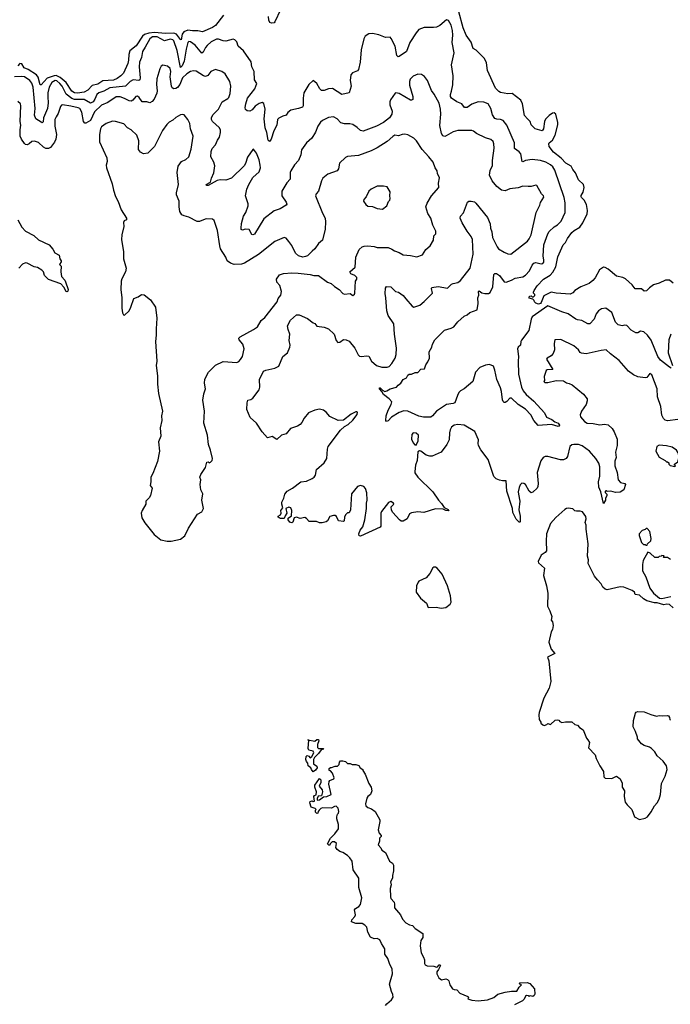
# Model space of a CAD drawing. Extents: x 2220520 to 2384350, y 721165 to 893491.
# Tile 270 of 315: x 2319464 to 2326475, y 842417 to 853021. Entities that reach past the tile are written whole.
import ezdxf

# ---------------------------------------------------------------- set-up
doc = ezdxf.new("R2010")
doc.units = 0

msp = doc.modelspace()

# ---------------------------------------------------------------- linework, layer by layer
at = {"layer": '0CON20XD'}
for points in [[(2321661, 853069), (2321573, 852957), (2321543, 852937), (2321435, 852890), (2321385, 852901), (2321325, 852901), (2321275, 852907), (2321231, 852889), (2321215, 852865), (2321205, 852806), (2321195, 852807), (2321154, 852864), (2321125, 852877), (2321034, 852874), (2320915, 852883), (2320854, 852876), (2320809, 852861), (2320787, 852843), (2320720, 852740), (2320652, 852685), (2320640, 852645), (2320637, 852585), (2320629, 852551), (2320581, 852445), (2320553, 852415), (2320513, 852387), (2320475, 852370), (2320358, 852362), (2320304, 852326), (2320245, 852311), (2320197, 852263), (2320159, 852241), (2320085, 852230), (2320054, 852235), (2320025, 852252), (2319963, 852345), (2319899, 852399), (2319855, 852419), (2319835, 852418), (2319759, 852391), (2319695, 852318), (2319685, 852319), (2319663, 852403), (2319646, 852426), (2319555, 852484), (2319513, 852503), (2319485, 852546), (2319465, 852548), (2319445, 852525)], [(2322274, 853126), (2322215, 852997), (2322205, 852989), (2322176, 852984), (2322160, 852990), (2322147, 853015), (2322145, 853055)], [(2326507, 850185), (2326465, 850217), (2326425, 850217), (2326356, 850184), (2326293, 850167), (2326250, 850135), (2326218, 850102), (2326195, 850098), (2326165, 850122), (2326095, 850124), (2326063, 850165), (2325992, 850232), (2325965, 850244), (2325895, 850258), (2325805, 850334), (2325775, 850353), (2325755, 850357), (2325712, 850328), (2325665, 850241), (2325639, 850211), (2325600, 850180), (2325510, 850145), (2325447, 850105), (2325425, 850080), (2325395, 850066), (2325244, 850076), (2325192, 850088), (2325113, 850047), (2325085, 849975), (2325075, 849964), (2325055, 849959), (2325027, 849967), (2325012, 849982), (2325008, 849998), (2324995, 850010), (2324955, 850022), (2324953, 850035), (2324962, 850045), (2324975, 850048), (2324988, 850038), (2325002, 850038), (2325015, 850050), (2325015, 850060), (2325000, 850075), (2325001, 850085), (2325007, 850105), (2325041, 850155), (2325109, 850225), (2325181, 850269), (2325209, 850301), (2325242, 850358), (2325262, 850468), (2325319, 850595), (2325345, 850623), (2325367, 850665), (2325415, 850728), (2325439, 850751), (2325502, 850788), (2325533, 850835), (2325546, 850865), (2325581, 850925), (2325584, 850965), (2325571, 851031), (2325548, 851078), (2325518, 851105), (2325514, 851115), (2325515, 851128), (2325536, 851164), (2325546, 851215), (2325540, 851245), (2325486, 851296), (2325455, 851372), (2325425, 851407), (2325407, 851445), (2325350, 851475), (2325299, 851529), (2325216, 851595), (2325169, 851655), (2325166, 851684), (2325171, 851695), (2325206, 851725), (2325233, 851777), (2325262, 851888), (2325263, 851915), (2325241, 852005), (2325225, 852019), (2325205, 852014), (2325170, 851990), (2325132, 851949), (2325118, 851925), (2325110, 851845), (2325096, 851824), (2325018, 851845), (2324975, 851890), (2324964, 851924), (2324938, 851955), (2324905, 851990), (2324884, 852115), (2324863, 852153), (2324770, 852225), (2324725, 852222), (2324647, 852237), (2324627, 852247), (2324590, 852285), (2324506, 852475), (2324494, 852555), (2324474, 852605), (2324382, 852692), (2324351, 852711), (2324328, 852778), (2324275, 852855), (2324244, 852934), (2324196, 853105)], [(2324635, 850265), (2324685, 850199), (2324705, 850196), (2324764, 850216), (2324805, 850239), (2324885, 850253), (2324915, 850268), (2324959, 850315), (2324985, 850377), (2325005, 850399), (2325025, 850406), (2325085, 850391), (2325103, 850397), (2325111, 850409), (2325113, 850435), (2325104, 850475), (2325113, 850595), (2325155, 850715), (2325171, 850739), (2325225, 850791), (2325259, 850811), (2325299, 850851), (2325342, 850945), (2325342, 851048), (2325332, 851105), (2325231, 851401), (2325210, 851435), (2325185, 851459), (2325135, 851486), (2325076, 851506), (2324985, 851515), (2324915, 851505), (2324885, 851492), (2324878, 851495), (2324863, 851575), (2324845, 851599), (2324797, 851635), (2324796, 851695), (2324715, 851886), (2324675, 851937), (2324646, 851946), (2324605, 851949), (2324585, 851958), (2324558, 851998), (2324542, 852065), (2324514, 852114), (2324465, 852134), (2324403, 852137), (2324337, 852113), (2324285, 852077), (2324257, 852077), (2324230, 852115), (2324175, 852136), (2324116, 852175), (2324105, 852195), (2324105, 852215), (2324117, 852253), (2324132, 852318), (2324135, 852415), (2324117, 852535), (2324147, 852665), (2324124, 852775), (2324132, 852855), (2324129, 852905), (2324115, 852962), (2324085, 853013), (2324065, 853018), (2323990, 852960), (2323955, 852942), (2323925, 852937), (2323822, 852938), (2323765, 852915), (2323735, 852881), (2323667, 852775), (2323631, 852679), (2323555, 852624), (2323542, 852622), (2323528, 852635), (2323511, 852735), (2323467, 852817), (2323455, 852833), (2323405, 852831), (2323335, 852858), (2323265, 852871), (2323225, 852868), (2323188, 852845), (2323174, 852815), (2323142, 852695), (2323134, 852565), (2323116, 852485), (2323105, 852471), (2323051, 852449), (2323033, 852427), (2323024, 852365), (2323036, 852305), (2323015, 852232), (2322934, 852214), (2322835, 852280), (2322790, 852275), (2322745, 852257), (2322715, 852260), (2322700, 852275), (2322667, 852335), (2322625, 852367), (2322579, 852325), (2322526, 852235), (2322518, 852175), (2322519, 852095), (2322510, 852080), (2322470, 852065), (2322385, 852047), (2322355, 852022), (2322335, 851992), (2322301, 851981), (2322255, 851960), (2322242, 851948), (2322236, 851885), (2322203, 851825), (2322174, 851736), (2322155, 851710), (2322141, 851725), (2322126, 851805), (2322108, 851855), (2322098, 851955), (2322109, 852059), (2322095, 852117), (2322075, 852128), (2322045, 852120), (2322001, 852089), (2321969, 852051), (2321945, 852036), (2321915, 852039), (2321898, 852055), (2321892, 852075), (2321899, 852115), (2321920, 852175), (2321996, 852275), (2322020, 852335), (2321994, 852375), (2321989, 852465), (2321966, 852515), (2321958, 852568), (2321875, 852685), (2321819, 852735), (2321803, 852783), (2321781, 852805), (2321765, 852812), (2321685, 852791), (2321655, 852793), (2321605, 852811), (2321585, 852810), (2321527, 852783), (2321485, 852745), (2321467, 852723), (2321440, 852670), (2321425, 852662), (2321355, 852746), (2321305, 852782), (2321285, 852787), (2321275, 852774), (2321258, 852705), (2321237, 852575), (2321215, 852525), (2321195, 852506), (2321161, 852691), (2321125, 852793), (2321115, 852806), (2321085, 852811), (2321025, 852795), (2320945, 852836), (2320895, 852835), (2320865, 852815), (2320816, 852726), (2320788, 852679), (2320778, 852615), (2320755, 852565), (2320753, 852515), (2320761, 852395), (2320757, 852373), (2320749, 852365), (2320685, 852375), (2320655, 852357), (2320605, 852305), (2320435, 852286), (2320370, 852250), (2320315, 852235), (2320295, 852215), (2320275, 852164), (2320256, 852135), (2320225, 852122), (2320160, 852160), (2320055, 852163), (2320025, 852171), (2319965, 852218), (2319920, 852305), (2319896, 852335), (2319865, 852361), (2319845, 852365), (2319810, 852345), (2319781, 852295), (2319766, 852235), (2319768, 852192), (2319770, 852125), (2319764, 852065), (2319722, 851965), (2319715, 851920), (2319705, 851912), (2319695, 851916), (2319636, 851955), (2319622, 851992), (2319631, 852065), (2319610, 852295), (2319595, 852336), (2319574, 852365), (2319515, 852405), (2319485, 852410), (2319407, 852407)], [(2322965, 848641), (2323005, 848661), (2323055, 848708), (2323100, 848770), (2323103, 848793), (2323098, 848798), (2323085, 848799), (2323035, 848771), (2322955, 848707), (2322895, 848703), (2322805, 848747), (2322765, 848795), (2322739, 848815), (2322693, 848827), (2322644, 848815), (2322575, 848786), (2322529, 848731), (2322505, 848683), (2322485, 848661), (2322458, 848645), (2322382, 848618), (2322335, 848560), (2322284, 848546), (2322235, 848498), (2322185, 848532), (2322135, 848517), (2322075, 848583), (2322016, 848676), (2321949, 848735), (2321912, 848822), (2321914, 848896), (2321923, 848925), (2321955, 848930), (2321975, 848944), (2322045, 849033), (2322052, 849065), (2322048, 849145), (2322090, 849235), (2322115, 849246), (2322212, 849268), (2322255, 849291), (2322300, 849395), (2322351, 849435), (2322376, 849495), (2322378, 849515), (2322367, 849565), (2322376, 849635), (2322356, 849686), (2322350, 849725), (2322382, 849785), (2322445, 849843), (2322475, 849843), (2322565, 849802), (2322625, 849758), (2322645, 849750), (2322665, 849720), (2322745, 849711), (2322793, 849693), (2322854, 849635), (2322876, 849565), (2322893, 849545), (2322915, 849548), (2322955, 849577), (2322982, 849572), (2323015, 849560), (2323076, 849485), (2323111, 849411), (2323125, 849398), (2323145, 849392), (2323205, 849401), (2323227, 849397), (2323255, 849344), (2323308, 849295), (2323368, 849278), (2323425, 849280), (2323445, 849287), (2323475, 849318), (2323510, 849375), (2323520, 849415), (2323525, 849485), (2323502, 849635), (2323496, 849745), (2323435, 849835), (2323419, 849885), (2323410, 850025), (2323402, 850072), (2323405, 850130), (2323415, 850148), (2323462, 850145), (2323513, 850095), (2323545, 850087), (2323595, 850051), (2323625, 850016), (2323695, 849937), (2323712, 849925), (2323775, 849946), (2323824, 849985), (2323912, 850075), (2323900, 850125), (2323905, 850138), (2323973, 850146), (2324075, 850131), (2324118, 850172), (2324135, 850181), (2324185, 850192), (2324215, 850212), (2324319, 850345), (2324352, 850495), (2324344, 850654), (2324330, 850685), (2324285, 850745), (2324231, 850835), (2324210, 850885), (2324215, 850906), (2324248, 850942), (2324288, 851055), (2324305, 851068), (2324328, 851068), (2324365, 851058), (2324381, 851045), (2324505, 850891), (2324533, 850823), (2324537, 850775), (2324552, 850735), (2324558, 850675), (2324608, 850575), (2324625, 850554), (2324685, 850519), (2324725, 850499), (2324755, 850496), (2324935, 850635), (2324955, 850661), (2324976, 850705), (2325029, 850945), (2325069, 851025), (2325076, 851054), (2325112, 851108), (2325107, 851125), (2325086, 851146), (2325036, 851236), (2325025, 851240), (2324975, 851223), (2324945, 851226), (2324885, 851229), (2324835, 851210), (2324745, 851201), (2324695, 851178), (2324655, 851184), (2324605, 851225), (2324555, 851285), (2324526, 851345), (2324535, 851398), (2324558, 851452), (2324558, 851505), (2324576, 851636), (2324574, 851685), (2324565, 851711), (2324542, 851732), (2324485, 851750), (2324385, 851794), (2324355, 851822), (2324337, 851827), (2324185, 851829), (2324134, 851815), (2324061, 851769), (2324045, 851764), (2324025, 851769), (2324008, 851795), (2323991, 851881), (2324004, 852004), (2323999, 852059), (2323983, 852123), (2323929, 852219), (2323900, 852260), (2323857, 852365), (2323828, 852408), (2323795, 852430), (2323754, 852436), (2323705, 852414), (2323671, 852379), (2323663, 852355), (2323663, 852315), (2323700, 852195), (2323699, 852161), (2323686, 852154), (2323675, 852156), (2323555, 852225), (2323516, 852234), (2323510, 852230), (2323461, 852159), (2323452, 852138), (2323454, 852104), (2323477, 852035), (2323475, 852005), (2323449, 851965), (2323386, 851915), (2323310, 851875), (2323165, 851819), (2323135, 851828), (2323101, 851861), (2323055, 851891), (2323020, 851900), (2322965, 851899), (2322925, 851911), (2322885, 851954), (2322845, 851974), (2322793, 851967), (2322726, 851934), (2322705, 851916), (2322675, 851873), (2322651, 851809), (2322613, 851747), (2322554, 851696), (2322502, 851618), (2322494, 851565), (2322469, 851505), (2322425, 851458), (2322386, 851395), (2322380, 851375), (2322379, 851305), (2322342, 851265), (2322288, 851175), (2322288, 851125), (2322337, 851055), (2322342, 851035), (2322337, 851023), (2322269, 850985), (2322205, 850964), (2322096, 850875), (2321995, 850711), (2321977, 850703), (2321965, 850709), (2321935, 850762), (2321895, 850766), (2321864, 850754), (2321852, 850762), (2321849, 850775), (2321854, 850825), (2321876, 850904), (2321899, 850945), (2321925, 851015), (2321925, 851037), (2321897, 851125), (2321913, 851195), (2321933, 851245), (2321977, 851323), (2322045, 851384), (2322058, 851425), (2322057, 851455), (2322043, 851513), (2322015, 851583), (2321995, 851613), (2321985, 851628), (2321975, 851622), (2321919, 851541), (2321897, 851473), (2321881, 851449), (2321745, 851314), (2321685, 851292), (2321625, 851296), (2321591, 851291), (2321495, 851236), (2321480, 851235), (2321474, 851245), (2321520, 851270), (2321531, 851315), (2321557, 851373), (2321567, 851447), (2321556, 851486), (2321523, 851545), (2321528, 851602), (2321539, 851635), (2321574, 851675), (2321594, 851725), (2321618, 851755), (2321629, 851805), (2321626, 851835), (2321615, 851861), (2321541, 851925), (2321530, 851945), (2321530, 851965), (2321544, 851996), (2321605, 852056), (2321645, 852136), (2321705, 852171), (2321718, 852185), (2321731, 852225), (2321739, 852305), (2321728, 852355), (2321677, 852437), (2321643, 852463), (2321575, 852484), (2321525, 852462), (2321490, 852420), (2321465, 852411), (2321444, 852415), (2321365, 852466), (2321335, 852470), (2321305, 852462), (2321265, 852438), (2321218, 852395), (2321189, 852325), (2321165, 852292), (2321145, 852279), (2321125, 852275), (2321107, 852287), (2321101, 852305), (2321085, 852405), (2321091, 852465), (2321085, 852494), (2321055, 852521), (2321005, 852531), (2320990, 852520), (2320975, 852492), (2320942, 852385), (2320937, 852325), (2320946, 852255), (2320941, 852229), (2320913, 852167), (2320890, 852140), (2320865, 852127), (2320835, 852137), (2320785, 852137), (2320751, 852185), (2320735, 852197), (2320715, 852194), (2320682, 852155), (2320665, 852144), (2320645, 852147), (2320594, 852174), (2320545, 852191), (2320505, 852190), (2320415, 852129), (2320345, 852100), (2320271, 852029), (2320225, 851934), (2320175, 851906), (2320165, 851906), (2320150, 851925), (2320132, 852025), (2320113, 852063), (2320093, 852073), (2320015, 852089), (2319926, 852104), (2319915, 852101), (2319904, 852086), (2319879, 852011), (2319855, 851975), (2319843, 851945), (2319842, 851875), (2319860, 851785), (2319852, 851735), (2319838, 851702), (2319794, 851646), (2319775, 851633), (2319745, 851635), (2319720, 851650), (2319665, 851699), (2319625, 851714), (2319595, 851709), (2319567, 851683), (2319545, 851674), (2319528, 851678), (2319515, 851689), (2319483, 851733), (2319469, 851765), (2319467, 851835), (2319475, 851885), (2319470, 851925), (2319476, 852095), (2319472, 852115), (2319445, 852139)], [(2321095, 847404), (2321195, 847427), (2321245, 847463), (2321284, 847545), (2321380, 847695), (2321425, 847721), (2321446, 847755), (2321426, 847845), (2321436, 847914), (2321416, 847956), (2321410, 848015), (2321414, 848065), (2321406, 848095), (2321415, 848122), (2321465, 848200), (2321482, 848255), (2321495, 848258), (2321505, 848250), (2321520, 848255), (2321537, 848273), (2321540, 848295), (2321520, 848385), (2321499, 848445), (2321487, 848545), (2321448, 848675), (2321454, 848806), (2321436, 848925), (2321448, 848992), (2321466, 849046), (2321454, 849105), (2321460, 849150), (2321500, 849225), (2321575, 849301), (2321655, 849339), (2321805, 849330), (2321825, 849339), (2321845, 849360), (2321866, 849395), (2321884, 849475), (2321868, 849528), (2321830, 849575), (2321825, 849590), (2321838, 849605), (2321985, 849684), (2322026, 849715), (2322067, 849783), (2322105, 849815), (2322237, 849983), (2322250, 850020), (2322277, 850055), (2322286, 850095), (2322268, 850158), (2322234, 850195), (2322232, 850225), (2322265, 850274), (2322305, 850286), (2322395, 850294), (2322465, 850292), (2322595, 850278), (2322635, 850266), (2322685, 850266), (2322781, 850195), (2322820, 850180), (2322855, 850149), (2322907, 850117), (2322945, 850073), (2322965, 850066), (2323025, 850072), (2323055, 850051), (2323073, 850065), (2323076, 850075), (2323084, 850205), (2323097, 850225), (2323098, 850245), (2323077, 850265), (2323031, 850285), (2323023, 850305), (2323078, 850355), (2323088, 850462), (2323123, 850545), (2323154, 850575), (2323175, 850583), (2323215, 850586), (2323285, 850579), (2323317, 850567), (2323435, 850568), (2323475, 850551), (2323502, 850532), (2323555, 850514), (2323595, 850488), (2323675, 850480), (2323745, 850466), (2323805, 850488), (2323842, 850545), (2323886, 850584), (2323922, 850645), (2323928, 850695), (2323948, 850715), (2323947, 850745), (2323917, 850807), (2323893, 850883), (2323863, 850935), (2323842, 851005), (2323854, 851045), (2323901, 851125), (2323979, 851215), (2323978, 851262), (2323988, 851318), (2323966, 851365), (2323962, 851395), (2323941, 851425), (2323918, 851485), (2323874, 851545), (2323802, 851622), (2323739, 851715), (2323710, 851745), (2323645, 851781), (2323615, 851789), (2323585, 851786), (2323545, 851771), (2323505, 851779), (2323486, 851764), (2323425, 851711), (2323315, 851642), (2323251, 851609), (2323115, 851560), (2322995, 851546), (2322975, 851536), (2322910, 851475), (2322900, 851415), (2322886, 851394), (2322785, 851358), (2322732, 851315), (2322716, 851285), (2322684, 851175), (2322659, 851145), (2322651, 851125), (2322727, 850937), (2322754, 850885), (2322761, 850845), (2322757, 850765), (2322726, 850645), (2322685, 850611), (2322645, 850554), (2322615, 850528), (2322565, 850479), (2322545, 850469), (2322515, 850465), (2322469, 850479), (2322436, 850505), (2322395, 850591), (2322365, 850633), (2322335, 850667), (2322315, 850676), (2322215, 850634), (2322038, 850492), (2321885, 850399), (2321855, 850387), (2321774, 850386), (2321735, 850400), (2321699, 850425), (2321684, 850465), (2321628, 850555), (2321619, 850585), (2321595, 850752), (2321560, 850860), (2321542, 850872), (2321475, 850876), (2321445, 850867), (2321402, 850848), (2321375, 850848), (2321285, 850896), (2321235, 850909), (2321211, 850921), (2321191, 850955), (2321183, 851005), (2321184, 851065), (2321152, 851135), (2321152, 851155), (2321175, 851245), (2321160, 851375), (2321170, 851445), (2321206, 851494), (2321255, 851517), (2321286, 851544), (2321311, 851625), (2321332, 851765), (2321303, 851845), (2321298, 851905), (2321277, 851947), (2321236, 851996), (2321215, 852001), (2321195, 851996), (2321145, 851968), (2321115, 851938), (2321075, 851916), (2321048, 851892), (2321003, 851827), (2320915, 851654), (2320845, 851583), (2320797, 851577), (2320765, 851593), (2320745, 851622), (2320747, 851715), (2320727, 851777), (2320665, 851834), (2320625, 851855), (2320585, 851900), (2320495, 851926), (2320465, 851928), (2320395, 851904), (2320345, 851869), (2320335, 851845), (2320324, 851786), (2320325, 851705), (2320401, 851535), (2320406, 851495), (2320394, 851455), (2320400, 851425), (2320462, 851252), (2320476, 851185), (2320496, 851116), (2320524, 851064), (2320556, 850975), (2320616, 850884), (2320613, 850867), (2320588, 850855), (2320582, 850838), (2320586, 850795), (2320566, 850705), (2320562, 850655), (2320581, 850521), (2320584, 850445), (2320611, 850345), (2320604, 850306), (2320565, 850232), (2320558, 850205), (2320552, 850115), (2320566, 850025), (2320564, 849915), (2320570, 849865), (2320581, 849841), (2320592, 849838), (2320642, 849885), (2320663, 849925), (2320695, 850018), (2320740, 850035), (2320778, 850062), (2320805, 850058), (2320873, 850003), (2320927, 849925), (2320942, 849805), (2320935, 849690), (2320936, 849625), (2320926, 849556), (2320941, 849345), (2320936, 849295), (2320948, 849185), (2320949, 849095), (2320961, 848995), (2321001, 848805), (2320992, 848755), (2320994, 848705), (2320976, 848624), (2320984, 848535), (2320958, 848475), (2320971, 848375), (2320947, 848263), (2320898, 848132), (2320877, 848095), (2320876, 848045), (2320868, 848005), (2320890, 847975), (2320872, 847895), (2320859, 847871), (2320822, 847835), (2320822, 847805), (2320783, 847735), (2320774, 847705), (2320780, 847655), (2320813, 847603), (2320914, 847475), (2320985, 847419), (2321054, 847404), (2321095, 847404)], [(2323375, 850982), (2323422, 851015), (2323438, 851062), (2323452, 851078), (2323458, 851095), (2323452, 851125), (2323456, 851166), (2323425, 851220), (2323385, 851228), (2323315, 851228), (2323253, 851197), (2323227, 851175), (2323198, 851112), (2323173, 851085), (2323168, 851068), (2323195, 851030), (2323215, 851012), (2323265, 851010), (2323316, 850986), (2323375, 850982)], [(2319443, 850865), (2319487, 850785), (2319525, 850745), (2319615, 850696), (2319665, 850651), (2319780, 850595), (2319820, 850550), (2319841, 850511), (2319890, 850485), (2319896, 850446), (2319910, 850425), (2319912, 850415), (2319892, 850385), (2319910, 850365), (2319906, 850306), (2319914, 850255), (2319951, 850215), (2319959, 850199), (2319986, 850116), (2319984, 850096), (2319975, 850091), (2319964, 850095), (2319938, 850139), (2319906, 850176), (2319775, 850223), (2319732, 850265), (2319719, 850305), (2319701, 850325), (2319655, 850352), (2319621, 850361), (2319545, 850398), (2319525, 850401), (2319495, 850388), (2319455, 850346)], [(2326485, 849269), (2326465, 849278), (2326368, 849355), (2326342, 849395), (2326269, 849569), (2326231, 849625), (2326189, 849659), (2326155, 849666), (2326125, 849647), (2326105, 849648), (2326055, 849676), (2326005, 849727), (2325985, 849730), (2325955, 849724), (2325915, 849736), (2325884, 849765), (2325845, 849867), (2325780, 849915), (2325735, 849906), (2325701, 849885), (2325678, 849852), (2325654, 849796), (2325607, 849745), (2325585, 849744), (2325523, 849783), (2325475, 849788), (2325456, 849795), (2325375, 849853), (2325305, 849874), (2325155, 849941), (2324985, 849820), (2324975, 849795), (2324952, 849675), (2324872, 849568), (2324866, 849554), (2324862, 849515), (2324836, 849495), (2324829, 849475), (2324841, 849395), (2324837, 849345), (2324840, 849205), (2324872, 849065), (2324889, 849025), (2324923, 848983), (2325005, 848914), (2325118, 848788), (2325142, 848742), (2325200, 848715), (2325230, 848690), (2325265, 848674), (2325280, 848655), (2325278, 848645), (2325265, 848639), (2325195, 848663), (2325050, 848650), (2325005, 848705), (2324972, 848765), (2324915, 848826), (2324835, 848875), (2324765, 848944), (2324745, 848946), (2324715, 848910), (2324695, 848898), (2324685, 848898), (2324675, 848908), (2324666, 848926), (2324656, 849015), (2324646, 849056), (2324605, 849145), (2324586, 849246), (2324569, 849289), (2324525, 849306), (2324485, 849302), (2324423, 849277), (2324376, 849226), (2324348, 849125), (2324255, 849045), (2324215, 849023), (2324197, 849005), (2324181, 848975), (2324154, 848896), (2324135, 848888), (2324065, 848878), (2323956, 848804), (2323914, 848756), (2323895, 848742), (2323815, 848742), (2323765, 848751), (2323645, 848805), (2323605, 848807), (2323555, 848792), (2323469, 848741), (2323435, 848701), (2323415, 848694), (2323409, 848705), (2323413, 848755), (2323434, 848815), (2323467, 848875), (2323473, 848905), (2323445, 848939), (2323384, 848985), (2323368, 849018), (2323340, 849045), (2323340, 849055), (2323350, 849055), (2323372, 849032), (2323398, 849018), (2323420, 849025), (2323455, 849044), (2323525, 849062), (2323542, 849085), (2323570, 849105), (2323597, 849145), (2323632, 849165), (2323645, 849192), (2323662, 849205), (2323685, 849202), (2323725, 849223), (2323755, 849222), (2323785, 849258), (2323825, 849262), (2323840, 849305), (2323861, 849335), (2323879, 849375), (2323878, 849445), (2323906, 849495), (2323914, 849526), (2323938, 849572), (2324043, 849677), (2324115, 849700), (2324141, 849715), (2324184, 849766), (2324252, 849828), (2324285, 849844), (2324315, 849869), (2324394, 849895), (2324404, 849965), (2324401, 850025), (2324411, 850055), (2324410, 850095), (2324415, 850100), (2324445, 850078), (2324476, 850074), (2324515, 850072), (2324535, 850082), (2324561, 850145), (2324575, 850278), (2324584, 850286), (2324601, 850289), (2324635, 850265)], [(2326555, 848715), (2326445, 848702), (2326419, 848709), (2326402, 848725), (2326385, 848763), (2326375, 848855), (2326338, 848958), (2326332, 849045), (2326275, 849197), (2326255, 849212), (2326221, 849169), (2326205, 849164), (2326125, 849176), (2326080, 849195), (2326026, 849235), (2325925, 849349), (2325831, 849421), (2325785, 849466), (2325730, 849460), (2325567, 849423), (2325518, 849428), (2325505, 849437), (2325487, 849467), (2325435, 849508), (2325295, 849578), (2325230, 849575), (2325224, 849534), (2325226, 849465), (2325214, 849425), (2325190, 849400), (2325148, 849375), (2325140, 849365), (2325208, 849252), (2325149, 849251), (2325136, 849244), (2325115, 849180), (2325120, 849135), (2325113, 849123), (2325124, 849114), (2325154, 849114), (2325245, 849134), (2325325, 849131), (2325355, 849110), (2325385, 849104), (2325417, 849087), (2325539, 848989), (2325578, 848938), (2325580, 848915), (2325567, 848875), (2325520, 848805), (2325504, 848765), (2325507, 848745), (2325549, 848695), (2325580, 848675), (2325645, 848672), (2325715, 848657), (2325765, 848666), (2325805, 848656), (2325848, 848618), (2325872, 848582), (2325901, 848505), (2325903, 848435), (2325886, 848365), (2325892, 848305), (2325879, 848265), (2325879, 848215), (2325902, 848145), (2325914, 848065), (2325938, 848038), (2325985, 848026), (2325991, 848015), (2325973, 847957), (2325935, 847934), (2325885, 847930), (2325835, 847943), (2325795, 847940), (2325785, 847947), (2325772, 847945), (2325775, 847930), (2325792, 847912), (2325792, 847895), (2325778, 847865), (2325776, 847845), (2325755, 847810), (2325726, 847936), (2325704, 847985), (2325702, 848045), (2325716, 848105), (2325715, 848205), (2325705, 848245), (2325673, 848295), (2325605, 848374), (2325525, 848432), (2325485, 848447), (2325435, 848447), (2325415, 848442), (2325394, 848425), (2325366, 848315), (2325352, 848295), (2325325, 848279), (2325291, 848279), (2325155, 848316), (2325128, 848315), (2325104, 848305), (2325080, 848270), (2325039, 848145), (2325052, 848025), (2325048, 847995), (2325039, 847975), (2324995, 847932), (2324975, 847926), (2324955, 847944), (2324915, 848014), (2324895, 848026), (2324875, 848028), (2324857, 848013), (2324845, 847982), (2324837, 847935), (2324840, 847910), (2324852, 847835), (2324843, 847743), (2324857, 847675), (2324856, 847614), (2324852, 847608), (2324845, 847608), (2324815, 847641), (2324777, 847715), (2324773, 847755), (2324713, 847943), (2324707, 848055), (2324666, 848054), (2324635, 848060), (2324600, 848075), (2324573, 848103), (2324511, 848285), (2324435, 848387), (2324410, 848435), (2324406, 848455), (2324410, 848495), (2324370, 848585), (2324254, 848654), (2324185, 848662), (2324147, 848653), (2324117, 848633), (2324103, 848605), (2324095, 848570), (2324093, 848495), (2324067, 848445), (2324005, 848364), (2323908, 848322), (2323885, 848319), (2323845, 848332), (2323785, 848374), (2323774, 848376), (2323754, 848366), (2323747, 848275), (2323730, 848225), (2323721, 848155), (2323722, 848142), (2323754, 848095), (2323915, 847936), (2323976, 847845), (2324010, 847810), (2324038, 847768), (2324082, 847745), (2324088, 847732), (2324055, 847734), (2324028, 847748), (2323946, 847754), (2323820, 847715), (2323755, 847719), (2323685, 847711), (2323665, 847699), (2323638, 847645), (2323595, 847620), (2323575, 847622), (2323556, 847635), (2323485, 847713), (2323470, 847740), (2323466, 847774), (2323495, 847802), (2323493, 847815), (2323465, 847832), (2323437, 847823), (2323362, 847725), (2323354, 847705), (2323354, 847566), (2323348, 847555), (2323135, 847458), (2323121, 847461), (2323119, 847485), (2323134, 847525), (2323160, 847560), (2323184, 847635), (2323200, 847755), (2323200, 847815), (2323208, 847845), (2323206, 847926), (2323192, 847972), (2323173, 847995), (2323135, 848006), (2323105, 847994), (2323040, 847915), (2323029, 847741), (2323015, 847710), (2322995, 847710), (2322975, 847690), (2322963, 847665), (2322962, 847625), (2322955, 847618), (2322900, 847625), (2322879, 847669), (2322865, 847680), (2322845, 847681), (2322805, 847670), (2322780, 847625), (2322765, 847612), (2322725, 847602), (2322696, 847604), (2322664, 847616), (2322585, 847618), (2322555, 847648), (2322535, 847659), (2322485, 847650), (2322445, 847662), (2322422, 847655), (2322409, 847611), (2322395, 847603), (2322375, 847608), (2322358, 847635), (2322358, 847652), (2322392, 847678), (2322396, 847734), (2322384, 847764), (2322365, 847770), (2322332, 847755), (2322342, 847705), (2322323, 847677), (2322315, 847650), (2322275, 847648), (2322260, 847655), (2322250, 847665), (2322250, 847675), (2322275, 847690), (2322280, 847705), (2322277, 847735), (2322300, 847765), (2322287, 847803), (2322289, 847825), (2322312, 847868), (2322320, 847910), (2322346, 847944), (2322404, 847976), (2322495, 848044), (2322555, 848052), (2322615, 848079), (2322636, 848095), (2322650, 848115), (2322663, 848177), (2322745, 848249), (2322774, 848295), (2322780, 848395), (2322787, 848425), (2322921, 848599), (2322965, 848641)], [(2326481, 849635), (2326460, 849575), (2326454, 849435), (2326500, 849295)], [(2323735, 848438), (2323758, 848485), (2323760, 848545), (2323735, 848567), (2323705, 848572), (2323688, 848555), (2323687, 848505), (2323704, 848465), (2323722, 848442), (2323735, 848438)], [(2326525, 848210), (2326530, 848215), (2326520, 848225), (2326520, 848235), (2326555, 848260), (2326571, 848315), (2326560, 848355), (2326541, 848385), (2326497, 848417), (2326435, 848430), (2326355, 848437), (2326330, 848425), (2326318, 848375), (2326355, 848310), (2326420, 848275), (2326435, 848260), (2326445, 848260), (2326458, 848248), (2326460, 848235), (2326475, 848218), (2326525, 848210)], [(2326506, 846686), (2326465, 846722), (2326437, 846727), (2326405, 846718), (2326335, 846740), (2326305, 846740), (2326221, 846761), (2326185, 846784), (2326145, 846823), (2326095, 846832), (2326088, 846855), (2326065, 846873), (2325975, 846911), (2325934, 846914), (2325795, 846880), (2325775, 846887), (2325748, 846908), (2325729, 846945), (2325692, 846988), (2325657, 847027), (2325591, 847165), (2325592, 847205), (2325583, 847245), (2325591, 847375), (2325568, 847535), (2325567, 847577), (2325556, 847605), (2325568, 847645), (2325565, 847672), (2325530, 847720), (2325505, 847727), (2325465, 847727), (2325445, 847733), (2325425, 847752), (2325375, 847760), (2325355, 847757), (2325337, 847745), (2325242, 847658), (2325184, 847595), (2325142, 847485), (2325137, 847405), (2325140, 847300), (2325128, 847282), (2325085, 847255), (2325052, 847185), (2325055, 847172), (2325119, 847115), (2325110, 847035), (2325142, 846922), (2325154, 846844), (2325153, 846705), (2325178, 846655), (2325197, 846595), (2325192, 846555), (2325207, 846537), (2325213, 846495), (2325207, 846455), (2325191, 846429), (2325166, 846316), (2325192, 846242), (2325232, 846195), (2325152, 846155), (2325166, 846116), (2325189, 845895), (2325168, 845822), (2325114, 845715), (2325061, 845559), (2325057, 845535), (2325063, 845483), (2325080, 845455), (2325080, 845445), (2325100, 845425), (2325115, 845420), (2325145, 845430), (2325155, 845440), (2325185, 845430), (2325234, 845476), (2325255, 845482), (2325275, 845478), (2325285, 845462), (2325305, 845452), (2325345, 845460), (2325415, 845458), (2325445, 845430), (2325475, 845422), (2325497, 845397), (2325535, 845373), (2325572, 845282), (2325586, 845266), (2325603, 845235), (2325595, 845180), (2325664, 845104), (2325676, 845065), (2325717, 844985), (2325756, 844925), (2325760, 844865), (2325775, 844852), (2325845, 844850), (2325895, 844874), (2325936, 844846), (2325955, 844800), (2325956, 844755), (2325980, 844715), (2325979, 844655), (2325990, 844595), (2326010, 844565), (2326061, 844515), (2326088, 844435), (2326145, 844408), (2326205, 844421), (2326230, 844435), (2326270, 844490), (2326306, 844554), (2326334, 844585), (2326356, 844625), (2326370, 844675), (2326380, 844795), (2326421, 844875), (2326440, 844945), (2326434, 844984), (2326397, 845035), (2326334, 845094), (2326308, 845135), (2326273, 845173), (2326250, 845185), (2326195, 845204), (2326165, 845223), (2326120, 845275), (2326120, 845295), (2326100, 845355), (2326074, 845405), (2326077, 845475), (2326099, 845551), (2326107, 845563), (2326125, 845570), (2326195, 845566), (2326265, 845537), (2326325, 845520), (2326355, 845528), (2326395, 845522), (2326445, 845528), (2326455, 845522), (2326468, 845505), (2326470, 845485), (2326478, 845478)], [(2326225, 847360), (2326230, 847375), (2326265, 847408), (2326269, 847435), (2326255, 847510), (2326225, 847540), (2326215, 847540), (2326205, 847530), (2326171, 847519), (2326140, 847485), (2326140, 847465), (2326165, 847390), (2326185, 847370), (2326205, 847370), (2326212, 847362), (2326225, 847360)], [(2326476, 847206), (2326445, 847230), (2326405, 847230), (2326400, 847235), (2326408, 847248), (2326385, 847250), (2326378, 847242), (2326355, 847240), (2326345, 847230), (2326308, 847228), (2326260, 847275), (2326232, 847288), (2326184, 847195), (2326176, 847155), (2326176, 847085), (2326210, 847020), (2326255, 846900), (2326295, 846843), (2326358, 846792), (2326385, 846788), (2326480, 846810)], [(2324005, 846683), (2324055, 846692), (2324102, 846725), (2324113, 846747), (2324108, 846815), (2324073, 846923), (2324015, 847048), (2323962, 847115), (2323945, 847123), (2323927, 847123), (2323915, 847118), (2323883, 847055), (2323845, 847010), (2323766, 846974), (2323758, 846962), (2323741, 846925), (2323738, 846855), (2323782, 846792), (2323848, 846738), (2323865, 846690), (2323953, 846693), (2324005, 846683)], [(2322625, 844922), (2322608, 844945), (2322602, 844962), (2322572, 844985), (2322570, 845015), (2322555, 845030), (2322547, 845055), (2322552, 845085), (2322562, 845098), (2322579, 845089), (2322595, 845070), (2322613, 845087), (2322632, 845125), (2322625, 845142), (2322580, 845155), (2322572, 845172), (2322580, 845260), (2322570, 845265), (2322645, 845250), (2322665, 845270), (2322685, 845270), (2322688, 845255), (2322672, 845215), (2322673, 845183), (2322685, 845170), (2322735, 845170), (2322740, 845165), (2322712, 845158), (2322683, 845117), (2322640, 845075), (2322630, 845055), (2322630, 845005), (2322665, 844982), (2322670, 844965), (2322653, 844937), (2322625, 844922)], [(2323406, 842404), (2323419, 842421), (2323471, 842465), (2323489, 842495), (2323485, 842522), (2323469, 842555), (2323448, 842635), (2323482, 842745), (2323479, 842795), (2323448, 842855), (2323430, 842910), (2323397, 842955), (2323400, 843015), (2323362, 843072), (2323345, 843112), (2323317, 843127), (2323285, 843123), (2323245, 843138), (2323217, 843195), (2323205, 843248), (2323185, 843270), (2323155, 843286), (2323085, 843288), (2323040, 843305), (2323042, 843325), (2323075, 843362), (2323082, 843382), (2323072, 843435), (2323081, 843449), (2323120, 843470), (2323135, 843492), (2323150, 843565), (2323119, 843675), (2323118, 843775), (2323059, 843865), (2323048, 843958), (2323023, 843995), (2322998, 844018), (2322945, 844053), (2322915, 844062), (2322884, 844084), (2322872, 844105), (2322877, 844147), (2322857, 844167), (2322830, 844165), (2322810, 844145), (2322805, 844130), (2322795, 844130), (2322780, 844145), (2322812, 844205), (2322859, 844251), (2322898, 844305), (2322898, 844355), (2322882, 844415), (2322883, 844437), (2322890, 844465), (2322900, 844475), (2322902, 844495), (2322895, 844530), (2322875, 844550), (2322855, 844548), (2322825, 844530), (2322728, 844532), (2322710, 844525), (2322692, 844508), (2322680, 844495), (2322678, 844475), (2322665, 844470), (2322652, 844485), (2322652, 844508), (2322660, 844515), (2322647, 844527), (2322605, 844540), (2322590, 844585), (2322595, 844600), (2322615, 844608), (2322625, 844600), (2322640, 844605), (2322632, 844655), (2322640, 844665), (2322658, 844672), (2322663, 844705), (2322643, 844755), (2322644, 844776), (2322693, 844847), (2322708, 844835), (2322708, 844805), (2322692, 844765), (2322723, 844725), (2322727, 844705), (2322718, 844662), (2322682, 844658), (2322668, 844632), (2322670, 844615), (2322695, 844618), (2322738, 844652), (2322775, 844653), (2322820, 844675), (2322797, 844787), (2322798, 844815), (2322805, 844828), (2322850, 844845), (2322852, 844855), (2322836, 844906), (2322815, 844930), (2322800, 844935), (2322800, 844955), (2322813, 844967), (2322825, 844968), (2322865, 844982), (2322887, 844983), (2322905, 845000), (2322910, 845025), (2322922, 845038), (2322945, 845040), (2322975, 845030), (2322995, 845010), (2323025, 845010), (2323045, 845000), (2323085, 845000), (2323117, 844987), (2323134, 844964), (2323160, 844945), (2323160, 844935), (2323188, 844895), (2323226, 844796), (2323250, 844755), (2323260, 844715), (2323243, 844677), (2323214, 844656), (2323203, 844637), (2323190, 844575), (2323193, 844555), (2323216, 844536), (2323255, 844523), (2323293, 844493), (2323344, 844405), (2323346, 844385), (2323327, 844295), (2323339, 844259), (2323360, 844235), (2323360, 844225), (2323340, 844205), (2323342, 844175), (2323328, 844135), (2323355, 844102), (2323367, 844077), (2323405, 844052), (2323449, 843959), (2323483, 843935), (2323493, 843915), (2323492, 843855), (2323480, 843805), (2323483, 843777), (2323460, 843735), (2323466, 843705), (2323458, 843665), (2323459, 843575), (2323465, 843558), (2323498, 843515), (2323504, 843495), (2323502, 843455), (2323569, 843379), (2323588, 843335), (2323624, 843294), (2323665, 843272), (2323696, 843266), (2323725, 843233), (2323808, 843178), (2323810, 843135), (2323787, 843105), (2323779, 843045), (2323791, 842971), (2323817, 842925), (2323826, 842895), (2323827, 842855), (2323835, 842842), (2323855, 842831), (2323926, 842826), (2323955, 842818), (2323965, 842820), (2323985, 842840), (2323995, 842840), (2323998, 842835), (2323977, 842793), (2323958, 842765), (2323958, 842745), (2323981, 842701), (2324011, 842681), (2324055, 842690), (2324074, 842684), (2324088, 842668), (2324100, 842625), (2324128, 842585), (2324145, 842577), (2324175, 842574), (2324207, 842537), (2324295, 842502), (2324300, 842495), (2324294, 842474), (2324335, 842461), (2324404, 842454), (2324505, 842465), (2324575, 842490), (2324615, 842525), (2324695, 842549), (2324765, 842559), (2324823, 842557), (2324845, 842602), (2324860, 842615), (2324870, 842625), (2324854, 842634), (2324850, 842645), (2324855, 842648), (2324931, 842651), (2324962, 842642), (2325011, 842585), (2325017, 842525), (2325009, 842511), (2324995, 842502), (2324965, 842507), (2324955, 842500), (2324948, 842508), (2324925, 842511), (2324914, 842505), (2324899, 842471), (2324881, 842455), (2324795, 842410)]]:
    msp.add_lwpolyline(points, dxfattribs=at)

doc.saveas('drawing.dxf')
